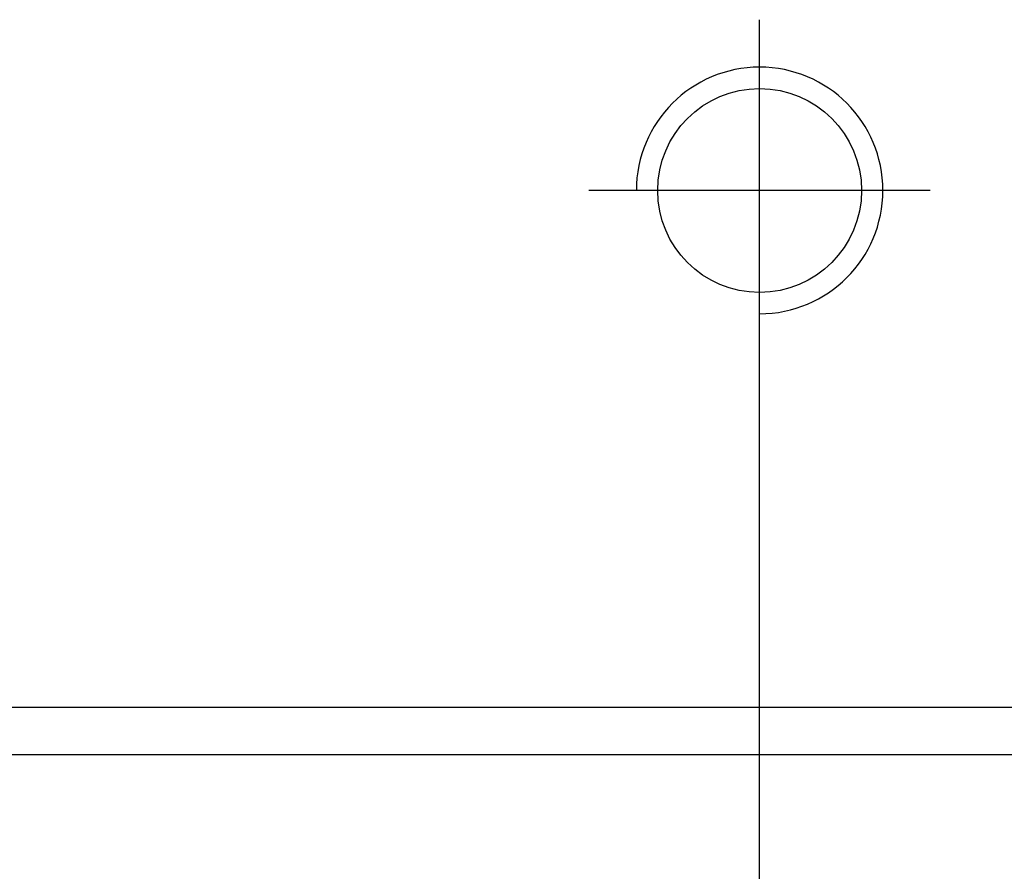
# Model space of a CAD drawing. Header units: millimetres. Extents: x -1108 to 3135, y -1596 to 860.
# Tile 387 of 649: x 940 to 951, y -1249 to -1240. Entities that reach past the tile are written whole.
import ezdxf

# ---------------------------------------------------------------- set-up
doc = ezdxf.new("R2010")
doc.units = ezdxf.units.MM
doc.layers.get('0').update_dxf_attribs({"linetype": 'CONTINUOUS'})

msp = doc.modelspace()

# ---------------------------------------------------------------- linework, layer by layer
at = {"ltscale": 0.2}
for p, q in [((947.939, -1243.587), (947.939, -1239.987)), ((947.939, -1267.199), (947.939, -1241.449)), ((949.739, -1241.787), (946.139, -1241.787))]:
    msp.add_line(p, q, dxfattribs=at)
at = {"linetype": 'Continuous'}
msp.add_line((1136.427, -1247.237), (877.939, -1247.237), dxfattribs=at)
msp.add_circle((947.939, -1241.787), 1.075, dxfattribs=at)
msp.add_arc((947.939, -1241.787), 1.3, 270, 180)
msp.add_open_spline([(1136.307, -1247.737), (877.939, -1247.737)], degree=1, dxfattribs=at)

doc.saveas('drawing.dxf')
